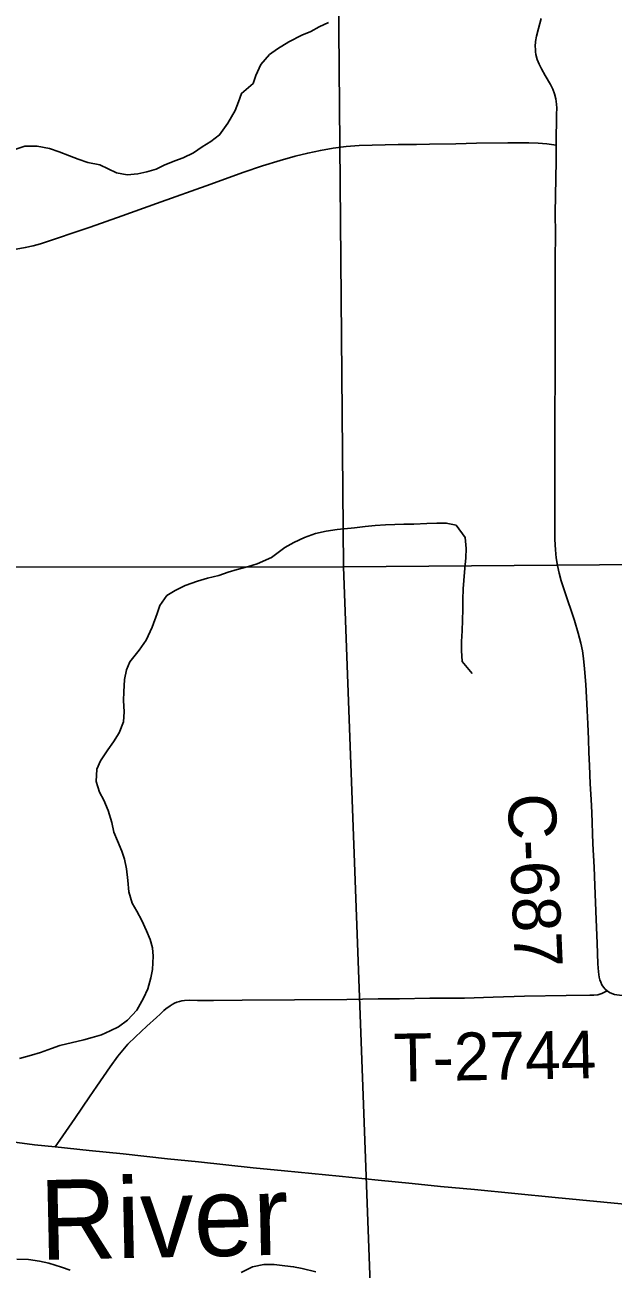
# Model space of a CAD drawing. Extents: x 1874609 to 2204689, y 815661 to 1281160.
# Drawn here: x 2033119 to 2036807, y 967419 to 975217 of the extents above; entities that cross this region are included whole.
import ezdxf

# ---------------------------------------------------------------- set-up
doc = ezdxf.new("R2010")
doc.units = 0
for name, color, linetype in [('GM_X_County_Road', 7, 'Continuous'), ('GM_X_County_Road_Text', 7, 'Continuous'), ('GM_X_Major_River', 7, 'Continuous'), ('GM_X_Major_River_Text', 7, 'Continuous'), ('GM_X_Minor_River', 7, 'Continuous'), ('GM_X_Section', 7, 'Continuous'), ('GM_X_Township_Road', 7, 'Continuous'), ('GM_X_Township_Road_Text', 7, 'Continuous')]:
    doc.layers.add(name, color=color, linetype=linetype)

msp = doc.modelspace()

# ---------------------------------------------------------------- linework, layer by layer
at = {"layer": 'GM_X_County_Road'}
for points in [[(2033041, 973807.9), (2033121.8, 973821.7), (2033170, 973832.3), (2033217.6, 973845.6), (2033311.2, 973875.5), (2033435.3, 973917.6), (2033528.4, 973949.3), (2033729, 974021.1), (2033945.1, 974098.2), (2034285, 974218.8), (2034485.3, 974291.2), (2034609.2, 974333.7), (2034718.5, 974367.8), (2034813, 974394.4), (2034892.3, 974413.9), (2034972.1, 974430.7), (2035052.5, 974444), (2035133.4, 974454.1), (2035214.7, 974460.6), (2035296.2, 974464.3), (2035459.5, 974466.6), (2035574, 974467.7), (2035656, 974468.8), (2035819.9, 974472.1), (2035950.9, 974475.4), (2036147.5, 974477.2), (2036278.4, 974477.2), (2036335.9, 974474.9), (2036390.9, 974470.9), (2036448.6, 974462.8)], [(2036768.9, 969162.7), (2036756.3, 969174.1), (2036745.4, 969187.1), (2036736.3, 969201.4), (2036729, 969216.6), (2036723.4, 969232.5), (2036719.2, 969248.8), (2036713.9, 969281.9), (2036710.4, 969331.5), (2036705.7, 969462.8), (2036701.2, 969610.3), (2036691.9, 969823.4), (2036687.2, 969938), (2036680.4, 970085.1), (2036672.6, 970281.2), (2036668, 970362.9), (2036662.8, 970461.2), (2036657.9, 970576), (2036654.6, 970657.9), (2036651.3, 970739.6), (2036647.2, 970837.5), (2036643.4, 970919.3), (2036634.7, 971083.1), (2036628.2, 971181.2), (2036621.6, 971246.3), (2036614.3, 971294.7), (2036604.4, 971342.6), (2036588.2, 971405.8), (2036564.7, 971484.1), (2036501.6, 971670.2), (2036481.6, 971732.9), (2036468.3, 971780.5), (2036457.3, 971828.7), (2036449.3, 971877.6), (2036444.4, 971926.8), (2036441.5, 971992.6), (2036440.8, 972107.6), (2036441.2, 972255.2), (2036440.9, 972763.4), (2036442.6, 973025.8), (2036442.6, 973189.7), (2036442.6, 973533.4), (2036443.2, 973647.8), (2036444.3, 973745.4), (2036445.4, 973907.5), (2036444.1, 974037.6), (2036448.9, 974364.6), (2036448.6, 974462.8)], [(2037821.3, 969133.2), (2037812.7, 969137.7), (2037798.1, 969142.8), (2037782.6, 969146.2), (2037750.4, 969149.4), (2037684.8, 969149.4), (2037422.5, 969144.7), (2037192.8, 969139.8), (2036897.3, 969134.1), (2036847.5, 969135.3), (2036830.9, 969137.2), (2036814.3, 969140.6), (2036798.2, 969146), (2036783, 969153.1), (2036768.9, 969162.7)], [(2033308.8, 968185.5), (2033180.3, 968198.8), (2033133, 968203.9), (2033054.9, 968213.8)], [(2037911.2, 967715.7), (2037880.1, 967721.4), (2037847.9, 967726.6), (2037782.7, 967735.7), (2037390.8, 967774.7), (2037146.1, 967799.6), (2036901.1, 967823.1), (2036443.9, 967867.1), (2035937.9, 967917.7), (2035725.5, 967937.5), (2035545.9, 967954.7), (2035333.8, 967975.6), (2035089.1, 968001.1), (2034746.4, 968035.6), (2034550.4, 968054.4), (2034207.9, 968090.5), (2034012.1, 968111.3), (2033734.9, 968141.1), (2033522.8, 968163.4), (2033308.8, 968185.5)]]:
    msp.add_lwpolyline(points, dxfattribs=at)
at = {"layer": 'GM_X_Major_River'}
for points in [[(2033404, 967412.1), (2033347.9, 967432.2), (2033269.8, 967456.3), (2033209.7, 967468.3), (2033141.5, 967478.4), (2033069.4, 967482.4)], [(2034943.2, 967401.3), (2034857.1, 967423.4), (2034803, 967433.5), (2034748.9, 967439.5), (2034682.7, 967447.6), (2034616.6, 967447.6), (2034546.4, 967433.6), (2034474.2, 967397.5)]]:
    msp.add_lwpolyline(points, dxfattribs=at)
at = {"layer": 'GM_X_Minor_River'}
for points in [[(2033055.3, 974435.8), (2033119.5, 974457.8), (2033195.6, 974457.7), (2033273.8, 974441.7), (2033333.9, 974421.6), (2033398, 974395.5), (2033452.1, 974375.4), (2033514.2, 974355.3), (2033588.3, 974339.3), (2033640.4, 974315.2), (2033692.5, 974289.1), (2033760.6, 974277), (2033826.8, 974283), (2033882.9, 974297), (2033941.1, 974313), (2033991.2, 974337.1), (2034059.4, 974365.1), (2034111.5, 974383.1), (2034175.7, 974415.2), (2034229.8, 974453.2), (2034284, 974487.3), (2034340.1, 974527.4), (2034392.3, 974601.5), (2034436.5, 974679.7), (2034458.6, 974735.8), (2034476.7, 974788), (2034551, 974850.1), (2034567, 974900.2), (2034599.2, 974968.3), (2034653.4, 975032.5), (2034703.5, 975066.5), (2034773.7, 975110.6), (2034855.9, 975152.7), (2034912.1, 975174.7), (2034964.2, 975204.8), (2035022.4, 975232.8)], [(2033084.9, 968739.5), (2033161, 968759.5), (2033217.2, 968777.6), (2033285.3, 968801.6), (2033337.5, 968819.6), (2033487.8, 968855.6), (2033540, 968869.7), (2033600.1, 968887.7), (2033654.2, 968911.7), (2033706.4, 968937.7), (2033762.5, 968979.8), (2033820.7, 969041.9), (2033862.9, 969118.1), (2033889, 969176.2), (2033909.2, 969244.4), (2033919.2, 969296.5), (2033923.3, 969380.7), (2033919.4, 969432.9), (2033905.4, 969485), (2033881.4, 969539.2), (2033851.4, 969603.3), (2033821.5, 969661.5), (2033791.4, 969711.6), (2033771.5, 969783.8), (2033763.6, 969854), (2033755.6, 969928.2), (2033743.7, 969988.3), (2033727.7, 970038.5), (2033699.7, 970102.7), (2033675.7, 970156.8), (2033663.8, 970219), (2033641.8, 970293.2), (2033613.8, 970357.3), (2033587.8, 970407.5), (2033565.9, 970475.6), (2033570, 970551.8), (2033594.1, 970603.9), (2033638.2, 970674.1), (2033674.4, 970724.2), (2033710.5, 970780.3), (2033736.6, 970848.5), (2033740.7, 970912.7), (2033736.8, 970982.8), (2033738.9, 971037), (2033743, 971115.2), (2033755.1, 971175.3), (2033777.2, 971225.4), (2033835.4, 971297.6), (2033879.5, 971361.7), (2033917.7, 971441.9), (2033947.9, 971528.1), (2033966, 971578.2), (2034008.1, 971640.3), (2034060.3, 971672.4), (2034124.4, 971704.4), (2034200.6, 971730.5), (2034264.8, 971748.5), (2034334.9, 971766.5), (2034393.1, 971786.5), (2034449.2, 971804.5), (2034521.4, 971822.5), (2034575.5, 971838.6), (2034665.8, 971878.6), (2034748, 971940.7), (2034804.2, 971972.8), (2034872.3, 972004.8), (2034940.5, 972028.9), (2035008.7, 972044.9), (2035076.8, 972054.9), (2035185.1, 972064.8), (2035251.2, 972072.8), (2035315.4, 972078.8), (2035379.5, 972082.8), (2035437.6, 972086.8), (2035493.7, 972088.8), (2035557.9, 972088.7), (2035638.1, 972092.7), (2035702.2, 972094.7), (2035760.3, 972094.6), (2035822.4, 972082.6), (2035878.5, 972004.4), (2035886.4, 971936.2), (2035882.3, 971876), (2035876.2, 971811.9), (2035870.1, 971735.7), (2035866.1, 971683.6), (2035864, 971615.4), (2035863.9, 971553.2), (2035861.8, 971487.1), (2035859.7, 971418.9), (2035855.7, 971352.7), (2035855.6, 971296.6), (2035859.5, 971226.4), (2035923.6, 971152.2)]]:
    msp.add_lwpolyline(points, dxfattribs=at)
at = {"layer": 'GM_X_Section'}
for points in [[(2035070.9, 977114.6), (2035115.9, 971820.4), (2029851.5, 971817.4), (2029754.5, 977109.5)], [(2035070.9, 977114.6), (2040442.5, 977162.8), (2040463, 971862.5), (2035115.9, 971820.4)], [(2029851.5, 971817.4), (2035115.9, 971820.4), (2035317.1, 966428.4), (2029966.8, 966437.3)], [(2035115.9, 971820.4), (2040463, 971862.5), (2040531.5, 966530.4), (2035317.1, 966428.4)]]:
    msp.add_lwpolyline(points, close=True, dxfattribs=at)
at = {"layer": 'GM_X_Township_Road'}
for points in [[(2036448.6, 974462.8), (2036449.9, 974531.2), (2036451.2, 974599.6), (2036452.6, 974658.6), (2036453.9, 974696.2), (2036452.5, 974721.1), (2036447.9, 974753), (2036439.9, 974784.2), (2036428.5, 974814.4), (2036414.1, 974843.3), (2036381.2, 974899.2), (2036356.7, 974941.4), (2036342.4, 974970.7), (2036330.9, 975001.1), (2036322.9, 975032.6), (2036320.5, 975048.7), (2036319.1, 975064.9), (2036318.7, 975081.2), (2036320.7, 975113.8), (2036326.2, 975146), (2036338, 975193.7), (2036356.2, 975256.7)], [(2033308.8, 968185.5), (2033338.4, 968228.2), (2033431.5, 968363.1), (2033523.9, 968498.2), (2033569.9, 968566), (2033653.2, 968687.8), (2033701.6, 968753.9), (2033732.6, 968792.1), (2033765.4, 968828.7), (2033811.6, 968875.1), (2033884, 968941.7), (2033943.8, 968996.6), (2033968, 969017.1), (2033990.6, 969038.9), (2034003, 969049.6), (2034028.8, 969069.7), (2034042.7, 969078.4), (2034057.3, 969085.8), (2034072.5, 969091.9), (2034088, 969096.7), (2034104, 969100.3), (2034120.2, 969102.5), (2034153, 969104.2), (2034202.2, 969103), (2034300.5, 969102.6), (2034480.8, 969105), (2035136.5, 969109.4), (2035333.2, 969112.2), (2035467.9, 969113.5), (2035657.5, 969116.7), (2035874.1, 969117.8), (2036054.4, 969124.1), (2036251, 969129.4), (2036513.2, 969132.9), (2036660.8, 969135.2), (2036685.7, 969135.5), (2036710.2, 969138.9), (2036735.2, 969146.9), (2036761.3, 969159.2), (2036768.9, 969162.7)]]:
    msp.add_lwpolyline(points, dxfattribs=at)

# ---------------------------------------------------------------- texts
at = {"layer": 'GM_X_County_Road_Text'}
msp.add_text('C-687', height=300, rotation=272.4771, dxfattribs=at).set_placement((2036144.8, 970394.4))
at = {"layer": 'GM_X_Major_River_Text'}
msp.add_text('River', height=500.09, rotation=1.24119, dxfattribs=at).set_placement((2033216, 967476.3))
at = {"layer": 'GM_X_Township_Road_Text'}
msp.add_text('T-2744', height=300, rotation=0.93537, dxfattribs=at).set_placement((2035432.2, 968594.4))

doc.saveas('drawing.dxf')
